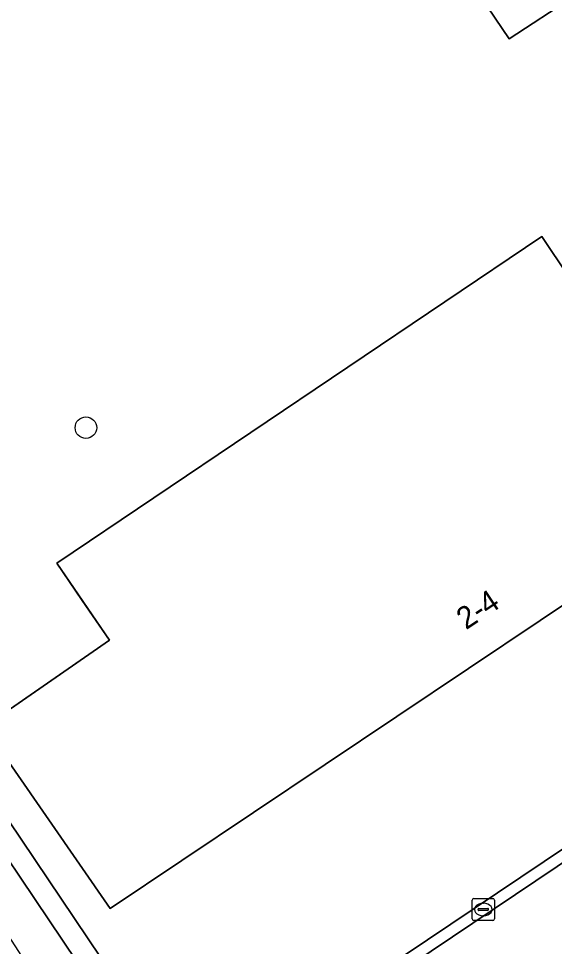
# Model space of a CAD drawing. Extents: x 158793 to 159888, y 384317 to 385256.
# Drawn here: x 159046.84 to 159071.07, y 384540.6 to 384582.61 of the extents above; entities that cross this region are included whole.
import ezdxf

# ---------------------------------------------------------------- set-up
doc = ezdxf.new("R2010")
doc.units = 0
for name, color, linetype in [('IMGEO_Boom', 7, 'Continuous'), ('IMGEO_Groenvoorziening', 7, 'Continuous'), ('IMGEO_Kolk', 7, 'Continuous'), ('IMGEO_Pand', 7, 'Continuous'), ('IMGEO_Pand_nummerreeks', 7, 'Continuous'), ('IMGEO_Pand_vergunning_verleend', 7, 'Continuous'), ('IMGEO_Rijbaan_lokaal_open', 7, 'Continuous'), ('IMGEO_Voetpad_gesloten', 7, 'Continuous'), ('IMGEO_Voetpad_halfverhard', 7, 'Continuous')]:
    doc.layers.add(name, color=color, linetype=linetype)

msp = doc.modelspace()

# ---------------------------------------------------------------- linework, layer by layer
at = {"layer": 'IMGEO_Boom'}
msp.add_circle((159049.884, 384564.084), 0.489, dxfattribs=at)
at = {"layer": 'IMGEO_Groenvoorziening'}
for points in [[(159071.935, 384583.601), (159069.025, 384581.685), (159057.289, 384599.045)], [(159041.822, 384584.725), (159038.069, 384582.188), (159041.308, 384577.208), (159040.259, 384576.405), (159045.998, 384567.398), (159041.475, 384564.368), (159041.149, 384564.826), (159033.727, 384559.846), (159035.533, 384557.195), (159037.945, 384558.851), (159054.773, 384533.798), (159107.496, 384569.245)]]:
    msp.add_lwpolyline(points, dxfattribs=at)
for points in [[(159070.501, 384572.739), (159074.142, 384567.305), (159072.525, 384566.217), (159076.912, 384559.695), (159050.979, 384542.317), (159045.281, 384550.539), (159050.945, 384554.464), (159048.565, 384557.949)], [(159041.01, 384549.372), (159048.752, 384537.396), (159045.843, 384535.374), (159046.119, 384534.911), (159050.74, 384538.032), (159042.476, 384550.313)]]:
    msp.add_lwpolyline(points, close=True, dxfattribs=at)
at = {"layer": 'IMGEO_Kolk'}
for p, q in [((159067.429, 384542.769), (159068.281, 384542.769)), ((159067.354, 384541.843), (159067.354, 384542.695)), ((159067.842, 384542.549), (159067.867, 384542.549)), ((159068.355, 384542.695), (159068.355, 384541.843)), ((159067.613, 384542.263), (159067.613, 384542.275)), ((159068.051, 384542.226), (159067.653, 384542.226)), ((159067.656, 384542.312), (159068.054, 384542.312)), ((159067.865, 384541.989), (159067.84, 384541.989)), ((159068.097, 384542.275), (159068.097, 384542.263)), ((159068.281, 384541.769), (159067.429, 384541.769))]:
    msp.add_line(p, q, dxfattribs=at)
for points in [[(159067.429, 384542.769), (159068.281, 384542.769)], [(159067.354, 384541.843), (159067.354, 384542.695)], [(159068.355, 384542.695), (159068.355, 384541.843)], [(159068.281, 384541.769), (159067.429, 384541.769)]]:
    msp.add_lwpolyline(points, dxfattribs=at)
for centre, radius, start, end in [((159067.431, 384542.693), 0.0765, 91.552, 178.448), ((159067.431, 384542.693), 0.0765, 91.552, 178.448), ((159068.279, 384542.693), 0.0765, 1.552, 88.448), ((159068.279, 384542.693), 0.0765, 1.552, 88.448), ((159067.653, 384542.272), 0.0403, 85.8775, 175.7526), ((159068.058, 384542.274), 0.0386, 1.7309, 96.639), ((159067.65, 384542.262), 0.0366, 178.938, 274.7102), ((159068.054, 384542.269), 0.043, 264.8664, 352.4533), ((159067.431, 384541.845), 0.0765, 181.552, 268.448), ((159067.431, 384541.845), 0.0765, 181.552, 268.448), ((159068.279, 384541.845), 0.0765, 271.552, 358.448), ((159068.279, 384541.845), 0.0765, 271.552, 358.448)]:
    msp.add_arc(centre, radius, start, end, dxfattribs=at)
for centre, major_axis, ratio, start_param, end_param in [((159067.841, 384542.269), (-0.387, 0.002), 0.722429, 4.712389, 7.853982), ((159067.866, 384542.269), (-0.39, 0.002), 0.717154, 1.570796, 4.712389)]:
    msp.add_ellipse(centre, major_axis=major_axis, ratio=ratio, start_param=start_param, end_param=end_param, dxfattribs=at)
at = {"layer": 'IMGEO_Pand'}
msp.add_lwpolyline([(159072.525, 384566.217), (159074.142, 384567.305), (159070.501, 384572.739), (159048.565, 384557.949), (159050.945, 384554.464), (159045.281, 384550.539), (159050.979, 384542.317), (159076.912, 384559.695)], close=True, dxfattribs=at)
at = {"layer": 'IMGEO_Pand_vergunning_verleend'}
msp.add_lwpolyline([(159074.142, 384567.305), (159074.124, 384567.293), (159073.385, 384566.795), (159072.525, 384566.217), (159076.912, 384559.695), (159066.003, 384552.385), (159056.131, 384545.77), (159050.979, 384542.317), (159045.281, 384550.539), (159045.719, 384550.843), (159050.945, 384554.464), (159049.721, 384556.256), (159048.565, 384557.949), (159070.501, 384572.739)], close=True, dxfattribs=at)
at = {"layer": 'IMGEO_Rijbaan_lokaal_open'}
for points in [[(159038.887, 384522.562), (159039.789, 384523.103), (159112.09, 384571.725), (159111.803, 384572.141), (159107.496, 384569.245), (159054.773, 384533.798), (159053.855, 384533.181), (159039.516, 384523.54), (159038.672, 384522.978)], [(159113.26, 384566.482), (159114.935, 384567.61), (159112.09, 384571.725), (159039.789, 384523.103), (159038.887, 384522.562), (159038.89, 384522.553), (159027.435, 384514.841), (159001.809, 384497.57), (159005.109, 384493.811), (159040.833, 384517.38), (159048.701, 384522.571), (159071.071, 384537.329)]]:
    msp.add_lwpolyline(points, dxfattribs=at)
at = {"layer": 'IMGEO_Voetpad_gesloten'}
msp.add_lwpolyline([(159057.289, 384599.045), (159069.025, 384581.685), (159071.935, 384583.601)], dxfattribs=at)
at = {"layer": 'IMGEO_Voetpad_halfverhard'}
msp.add_lwpolyline([(159042.476, 384550.313), (159050.74, 384538.032), (159046.119, 384534.911), (159045.843, 384535.374), (159045.618, 384535.751), (159045.609, 384535.767), (159044.744, 384535.259), (159045.834, 384533.51), (159051.219, 384537.097), (159053.855, 384533.181), (159054.773, 384533.798), (159037.945, 384558.851), (159035.533, 384557.195), (159035.608, 384557.085), (159036.079, 384556.394), (159037.672, 384557.469), (159041.909, 384551.145), (159040.37, 384550.095), (159039.789, 384549.699), (159040.335, 384548.938), (159041.01, 384549.372)], close=True, dxfattribs=at)

# ---------------------------------------------------------------- texts
at = {"layer": 'IMGEO_Pand_nummerreeks'}
msp.add_text('2-4', height=1, rotation=33.8274, dxfattribs=at).set_placement((159067.073, 384554.907))

doc.saveas('drawing.dxf')
